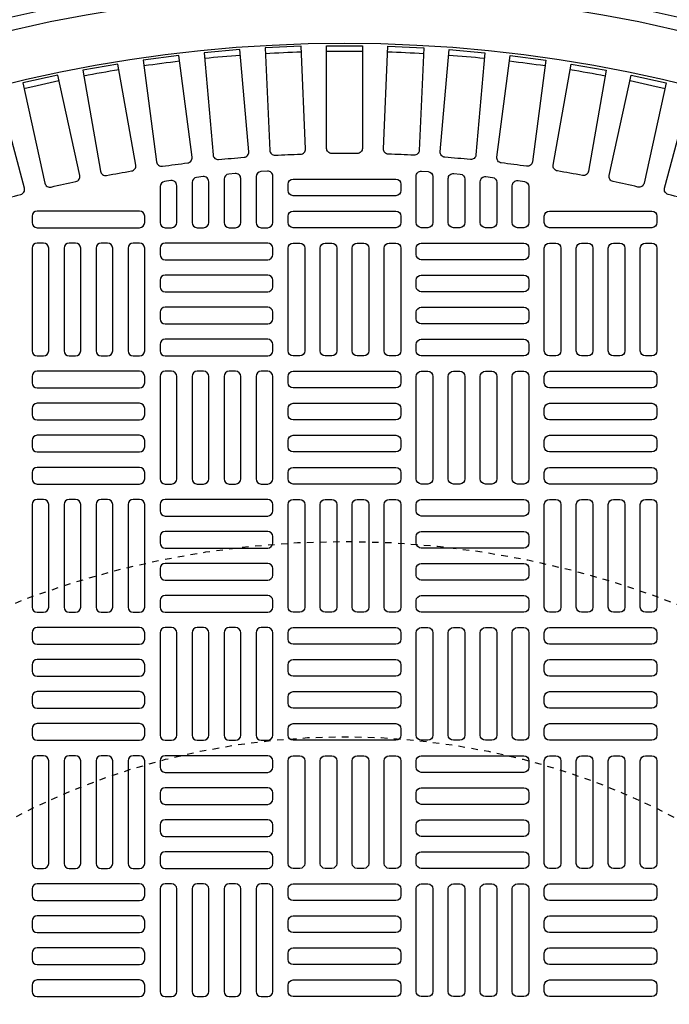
# Model space of a CAD drawing. Extents: x -169 to 7270, y -140 to 2984.
# Tile 468 of 656: x 1516 to 1526, y 1324 to 1339. Entities that reach past the tile are written whole.
import ezdxf

# ---------------------------------------------------------------- set-up
doc = ezdxf.new("R2010")
doc.units = 0
doc.header["$MEASUREMENT"] = 0
doc.linetypes.add('HIDDEN2', pattern=[0.28125, 0.1875, -0.09375])
doc.layers.get('DEFPOINTS').update_dxf_attribs({"linetype": 'CONTINUOUS'})
for name, color, linetype in [('TANK-MANHOLE-COVER-40', 2, 'CONTINUOUS'), ('TANK-MANHOLE-COVER-HATCH-40', 252, 'CONTINUOUS'), ('TANK-SLOPE', 3, 'CONTINUOUS')]:
    doc.layers.add(name, color=color, linetype=linetype)

msp = doc.modelspace()

# ---------------------------------------------------------------- linework, layer by layer
at = {"layer": 'DEFPOINTS', "color": 8, "linetype": 'HIDDEN2', "ltscale": 0.125}
msp.add_circle((1521.25679, 1317.00983), 14, dxfattribs=at)
msp.add_circle((1521.25679, 1317.00983), 14, dxfattribs=at)
at = {"layer": 'DEFPOINTS', "color": 8, "linetype": 'HIDDEN2', "ltscale": 0.5}
msp.add_circle((1521.25679, 1317.00983), 11, dxfattribs=at)
msp.add_circle((1521.25679, 1317.00983), 11, dxfattribs=at)
at = {"layer": 'TANK-MANHOLE-COVER-40', "color": 4, "linetype": 'Continuous'}
msp.add_circle((1521.25755, 1317.00983), 22.63902, dxfattribs=at)
at = {"layer": 'TANK-MANHOLE-COVER-40', "color": 1, "linetype": 'Continuous'}
msp.add_circle((1521.25755, 1317.00983), 22.44094, dxfattribs=at)
at = {"layer": 'TANK-MANHOLE-COVER-40', "color": 2, "linetype": 'Continuous'}
msp.add_circle((1521.25755, 1317.00983), 21.65354, dxfattribs=at)
at = {"layer": 'TANK-MANHOLE-COVER-HATCH-40', "linetype": 'Continuous'}
for points in [[(1519.32262, 1336.87645, -0.00491171), (1519.71329, 1336.91063, 0.41709369), (1519.78563, 1336.996), (1519.6483, 1338.56577), (1519.09921, 1338.51773), (1519.23655, 1336.94796, 0.41709369), (1519.32262, 1336.87645)], [(1520.19104, 1336.94195, -0.00491171), (1520.58282, 1336.95905, 0.41709369), (1520.65882, 1337.04118), (1520.59009, 1338.61545), (1520.03943, 1338.59141), (1520.10816, 1337.01714, 0.41709369), (1520.19104, 1336.94195)], [(1521.45363, 1336.9695, 0.00491171), (1521.06148, 1336.9695, -0.41709369), (1520.98196, 1337.04823), (1520.98196, 1338.624), (1521.53315, 1338.624), (1521.53315, 1337.04823, -0.41709369), (1521.45363, 1336.9695)], [(1522.32407, 1336.94195, 0.00491171), (1521.93229, 1336.95905, -0.41709369), (1521.85629, 1337.04118), (1521.92502, 1338.61545), (1522.47568, 1338.59141), (1522.40695, 1337.01714, -0.41709369), (1522.32407, 1336.94195)], [(1523.19248, 1336.87645, 0.00491171), (1522.80182, 1336.91063, -0.41709369), (1522.72947, 1336.996), (1522.86681, 1338.56577), (1523.4159, 1338.51773), (1523.27856, 1336.94796, -0.41709369), (1523.19248, 1336.87645)], [(1518.4579, 1336.77314, -0.00491171), (1518.84669, 1336.82433, 0.41709369), (1518.91525, 1336.91277), (1518.70957, 1338.47506), (1518.16311, 1338.40312), (1518.36879, 1336.84083, 0.41709369), (1518.4579, 1336.77314)], [(1524.05721, 1336.77314, 0.00491171), (1523.66841, 1336.82433, -0.41709369), (1523.59986, 1336.91277), (1523.80554, 1338.47506), (1524.352, 1338.40312), (1524.14632, 1336.84083, -0.41709369), (1524.05721, 1336.77314)], [(1517.5985, 1336.63221, -0.00491171), (1517.98469, 1336.70031, 0.41709369), (1518.04933, 1336.79166), (1517.7757, 1338.34349), (1517.23289, 1338.24778), (1517.50652, 1336.69595, 0.41709369), (1517.5985, 1336.63221)], [(1524.91661, 1336.63221, 0.00491171), (1524.53042, 1336.70031, -0.41709369), (1524.46578, 1336.79166), (1524.73941, 1338.34349), (1525.28222, 1338.24778), (1525.00859, 1336.69595, -0.41709369), (1524.91661, 1336.63221)], [(1516.74606, 1336.45393, -0.00491171), (1517.12892, 1336.53881, 0.41709369), (1517.18951, 1336.63289), (1516.84845, 1338.17131), (1516.31033, 1338.05201), (1516.65139, 1336.51359, 0.41709369), (1516.74606, 1336.45393)], [(1525.76905, 1336.45393, 0.00491171), (1525.38619, 1336.53881, -0.41709369), (1525.3256, 1336.63289), (1525.66666, 1338.17131), (1526.20478, 1338.05201), (1525.86372, 1336.51359, -0.41709369), (1525.76905, 1336.45393)], [(1515.90222, 1336.23864, -0.00491171), (1516.28101, 1336.34013, 0.41709369), (1516.33743, 1336.43677), (1515.92959, 1337.95884), (1515.39719, 1337.81619), (1515.80503, 1336.29411, 0.41709369), (1515.90222, 1336.23864)], [(1526.61289, 1336.23864, 0.00491171), (1526.2341, 1336.34013, -0.41709369), (1526.17767, 1336.43677), (1526.58551, 1337.95884), (1527.11791, 1337.81619), (1526.71007, 1336.29411, -0.41709369), (1526.61289, 1336.23864)]]:
    msp.add_lwpolyline(points, format="xyb", dxfattribs=at)
for points in [[(1519.0922, 1335.82873, 0.41421356), (1519.17094, 1335.90747), (1519.17094, 1336.53542, 0.44756586), (1519.08336, 1336.61366), (1518.98493, 1336.60254, 0.38162971), (1518.91503, 1336.5243), (1518.91503, 1335.90747), (1518.91503, 1335.90747, 0.41421356), (1518.99378, 1335.82873), (1519.0922, 1335.82873)], [(1519.58433, 1335.82873, 0.41421356), (1519.66307, 1335.90747), (1519.66307, 1336.58374, 0.44006189), (1519.57745, 1336.66218), (1519.47902, 1336.65355, 0.3888292), (1519.40716, 1336.57511), (1519.40716, 1335.90747), (1519.40716, 1335.90747, 0.41421356), (1519.4859, 1335.82873), (1519.58433, 1335.82873)], [(1520.07645, 1335.82873, 0.41421356), (1520.15519, 1335.90747), (1520.15519, 1336.61959, 0.43261554), (1520.07154, 1336.69818), (1519.97312, 1336.69203, 0.39604796), (1519.89929, 1336.61344), (1519.89929, 1335.90747), (1519.89929, 1335.90747, 0.41421356), (1519.97803, 1335.82873), (1520.07645, 1335.82873)], [(1520.39141, 1336.49802, -0.41421356), (1520.47015, 1336.57676), (1522.04496, 1336.57676, -0.41421356), (1522.1237, 1336.49802), (1522.1237, 1336.39959, -0.41421356), (1522.04496, 1336.32085), (1520.47015, 1336.32085, -0.41421356), (1520.39141, 1336.39959)], [(1522.43866, 1335.82873, -0.41421356), (1522.35992, 1335.90747), (1522.35992, 1336.61959, -0.43261554), (1522.44357, 1336.69818), (1522.54199, 1336.69203, -0.39604796), (1522.61582, 1336.61344), (1522.61582, 1335.90747), (1522.61582, 1335.90747, -0.41421356), (1522.53708, 1335.82873), (1522.43866, 1335.82873)], [(1522.93078, 1335.82873, -0.41421356), (1522.85204, 1335.90747), (1522.85204, 1336.58374, -0.44006189), (1522.93766, 1336.66218), (1523.03608, 1336.65355, -0.3888292), (1523.10795, 1336.57511), (1523.10795, 1335.90747), (1523.10795, 1335.90747, -0.41421356), (1523.02921, 1335.82873), (1522.93078, 1335.82873)], [(1523.42291, 1335.82873, -0.41421356), (1523.34417, 1335.90747), (1523.34417, 1336.53542, -0.44756586), (1523.43175, 1336.61366), (1523.53017, 1336.60254, -0.38162971), (1523.60007, 1336.5243), (1523.60007, 1335.90747), (1523.60007, 1335.90747, -0.41421356), (1523.52133, 1335.82873), (1523.42291, 1335.82873)], [(1518.60007, 1335.82873, 0.41421356), (1518.67881, 1335.90747), (1518.67881, 1336.47454, 0.45513358), (1518.58927, 1336.55254), (1518.49084, 1336.5389, 0.37444426), (1518.42291, 1336.4609), (1518.42291, 1335.90747), (1518.42291, 1335.90747, 0.41421356), (1518.50165, 1335.82873), (1518.60007, 1335.82873)], [(1523.91503, 1335.82873, -0.41421356), (1523.83629, 1335.90747), (1523.83629, 1336.47454, -0.45513358), (1523.92584, 1336.55254), (1524.02427, 1336.5389, -0.37444426), (1524.0922, 1336.4609), (1524.0922, 1335.90747), (1524.0922, 1335.90747, -0.41421356), (1524.01346, 1335.82873), (1523.91503, 1335.82873)], [(1518.18669, 1336.00589, 0.41421356), (1518.10795, 1336.08463), (1516.53315, 1336.08463, 0.41421356), (1516.4544, 1336.00589), (1516.4544, 1335.90747, 0.41421356), (1516.53315, 1335.82873), (1518.10795, 1335.82873, 0.41421356), (1518.18669, 1335.90747)], [(1520.39141, 1336.00589, -0.41421356), (1520.47015, 1336.08463), (1522.04496, 1336.08463, -0.41421356), (1522.1237, 1336.00589), (1522.1237, 1335.90747, -0.41421356), (1522.04496, 1335.82873), (1520.47015, 1335.82873, -0.41421356), (1520.39141, 1335.90747)], [(1524.32842, 1336.00589, -0.41421356), (1524.40716, 1336.08463), (1525.98196, 1336.08463, -0.41421356), (1526.0607, 1336.00589), (1526.0607, 1335.90747, -0.41421356), (1525.98196, 1335.82873), (1524.40716, 1335.82873, -0.41421356), (1524.32842, 1335.90747)]]:
    msp.add_lwpolyline(points, format="xyb", close=True, dxfattribs=at)
at = {"layer": 'TANK-MANHOLE-COVER-HATCH-40', "linetype": 'Continuous', "flags": 128}
for points in [[(1516.63157, 1333.86022, 0.41421356), (1516.71031, 1333.93896), (1516.71031, 1335.51377, 0.41421356), (1516.63157, 1335.59251), (1516.53315, 1335.59251, 0.41421356), (1516.4544, 1335.51377), (1516.4544, 1333.93896, 0.41421356), (1516.53315, 1333.86022)], [(1517.1237, 1333.86022, 0.41421356), (1517.20244, 1333.93896), (1517.20244, 1335.51377, 0.41421356), (1517.1237, 1335.59251), (1517.02527, 1335.59251, 0.41421356), (1516.94653, 1335.51377), (1516.94653, 1333.93896, 0.41421356), (1517.02527, 1333.86022)], [(1517.61582, 1333.86022, 0.41421356), (1517.69456, 1333.93896), (1517.69456, 1335.51377, 0.41421356), (1517.61582, 1335.59251), (1517.5174, 1335.59251, 0.41421356), (1517.43866, 1335.51377), (1517.43866, 1333.93896, 0.41421356), (1517.5174, 1333.86022)], [(1518.10795, 1333.86022, 0.41421356), (1518.18669, 1333.93896), (1518.18669, 1335.51377, 0.41421356), (1518.10795, 1335.59251), (1518.00952, 1335.59251, 0.41421356), (1517.93078, 1335.51377), (1517.93078, 1333.93896, 0.41421356), (1518.00952, 1333.86022)], [(1518.42291, 1335.41534, 0.41421356), (1518.50165, 1335.3366), (1520.07645, 1335.3366, 0.41421356), (1520.15519, 1335.41534), (1520.15519, 1335.51377, 0.41421356), (1520.07645, 1335.59251), (1518.50165, 1335.59251, 0.41421356), (1518.42291, 1335.51377)], [(1520.47015, 1333.86022, -0.41421356), (1520.39141, 1333.93896), (1520.39141, 1335.51377, -0.41421356), (1520.47015, 1335.59251), (1520.56858, 1335.59251, -0.41421356), (1520.64732, 1335.51377), (1520.64732, 1333.93896, -0.41421356), (1520.56858, 1333.86022)], [(1520.96228, 1333.86022, -0.41421356), (1520.88354, 1333.93896), (1520.88354, 1335.51377, -0.41421356), (1520.96228, 1335.59251), (1521.0607, 1335.59251, -0.41421356), (1521.13944, 1335.51377), (1521.13944, 1333.93896, -0.41421356), (1521.0607, 1333.86022)], [(1521.4544, 1333.86022, -0.41421356), (1521.37566, 1333.93896), (1521.37566, 1335.51377, -0.41421356), (1521.4544, 1335.59251), (1521.55283, 1335.59251, -0.41421356), (1521.63157, 1335.51377), (1521.63157, 1333.93896, -0.41421356), (1521.55283, 1333.86022)], [(1521.94653, 1333.86022, -0.41421356), (1521.86779, 1333.93896), (1521.86779, 1335.51377, -0.41421356), (1521.94653, 1335.59251), (1522.04496, 1335.59251, -0.41421356), (1522.1237, 1335.51377), (1522.1237, 1333.93896, -0.41421356), (1522.04496, 1333.86022)], [(1524.0922, 1335.41534, -0.41421356), (1524.01346, 1335.3366), (1522.43866, 1335.3366, -0.41421356), (1522.35992, 1335.41534), (1522.35992, 1335.51377, -0.41421356), (1522.43866, 1335.59251), (1524.01346, 1335.59251, -0.41421356), (1524.0922, 1335.51377)], [(1524.40716, 1333.86022, -0.41421356), (1524.32842, 1333.93896), (1524.32842, 1335.51377, -0.41421356), (1524.40716, 1335.59251), (1524.50559, 1335.59251, -0.41421356), (1524.58433, 1335.51377), (1524.58433, 1333.93896, -0.41421356), (1524.50559, 1333.86022)], [(1524.89929, 1333.86022, -0.41421356), (1524.82055, 1333.93896), (1524.82055, 1335.51377, -0.41421356), (1524.89929, 1335.59251), (1524.99771, 1335.59251, -0.41421356), (1525.07645, 1335.51377), (1525.07645, 1333.93896, -0.41421356), (1524.99771, 1333.86022)], [(1525.39141, 1333.86022, -0.41421356), (1525.31267, 1333.93896), (1525.31267, 1335.51377, -0.41421356), (1525.39141, 1335.59251), (1525.48984, 1335.59251, -0.41421356), (1525.56858, 1335.51377), (1525.56858, 1333.93896, -0.41421356), (1525.48984, 1333.86022)], [(1525.88354, 1333.86022, -0.41421356), (1525.8048, 1333.93896), (1525.8048, 1335.51377, -0.41421356), (1525.88354, 1335.59251), (1525.98196, 1335.59251, -0.41421356), (1526.0607, 1335.51377), (1526.0607, 1333.93896, -0.41421356), (1525.98196, 1333.86022)], [(1518.42291, 1334.92321, 0.41421356), (1518.50165, 1334.84447), (1520.07645, 1334.84447, 0.41421356), (1520.15519, 1334.92321), (1520.15519, 1335.02164, 0.41421356), (1520.07645, 1335.10038), (1518.50165, 1335.10038, 0.41421356), (1518.42291, 1335.02164)], [(1524.0922, 1334.92321, -0.41421356), (1524.01346, 1334.84447), (1522.43866, 1334.84447, -0.41421356), (1522.35992, 1334.92321), (1522.35992, 1335.02164, -0.41421356), (1522.43866, 1335.10038), (1524.01346, 1335.10038, -0.41421356), (1524.0922, 1335.02164)], [(1518.42291, 1334.43109, 0.41421356), (1518.50165, 1334.35235), (1520.07645, 1334.35235, 0.41421356), (1520.15519, 1334.43109), (1520.15519, 1334.52951, 0.41421356), (1520.07645, 1334.60825), (1518.50165, 1334.60825, 0.41421356), (1518.42291, 1334.52951)], [(1524.0922, 1334.43109, -0.41421356), (1524.01346, 1334.35235), (1522.43866, 1334.35235, -0.41421356), (1522.35992, 1334.43109), (1522.35992, 1334.52951, -0.41421356), (1522.43866, 1334.60825), (1524.01346, 1334.60825, -0.41421356), (1524.0922, 1334.52951)], [(1518.42291, 1333.93896, 0.41421356), (1518.50165, 1333.86022), (1520.07645, 1333.86022, 0.41421356), (1520.15519, 1333.93896), (1520.15519, 1334.03739, 0.41421356), (1520.07645, 1334.11613), (1518.50165, 1334.11613, 0.41421356), (1518.42291, 1334.03739)], [(1524.0922, 1333.93896, -0.41421356), (1524.01346, 1333.86022), (1522.43866, 1333.86022, -0.41421356), (1522.35992, 1333.93896), (1522.35992, 1334.03739, -0.41421356), (1522.43866, 1334.11613), (1524.01346, 1334.11613, -0.41421356), (1524.0922, 1334.03739)], [(1518.18669, 1333.54526, 0.41421356), (1518.10795, 1333.624), (1516.53315, 1333.624, 0.41421356), (1516.4544, 1333.54526), (1516.4544, 1333.44684, 0.41421356), (1516.53315, 1333.3681), (1518.10795, 1333.3681, 0.41421356), (1518.18669, 1333.44684)], [(1518.60007, 1331.89172, 0.41421356), (1518.67881, 1331.97046), (1518.67881, 1333.54526, 0.41421356), (1518.60007, 1333.624), (1518.50165, 1333.624, 0.41421356), (1518.42291, 1333.54526), (1518.42291, 1331.97046, 0.41421356), (1518.50165, 1331.89172)], [(1519.0922, 1331.89172, 0.41421356), (1519.17094, 1331.97046), (1519.17094, 1333.54526, 0.41421356), (1519.0922, 1333.624), (1518.99378, 1333.624, 0.41421356), (1518.91503, 1333.54526), (1518.91503, 1331.97046, 0.41421356), (1518.99378, 1331.89172)], [(1519.58433, 1331.89172, 0.41421356), (1519.66307, 1331.97046), (1519.66307, 1333.54526, 0.41421356), (1519.58433, 1333.624), (1519.4859, 1333.624, 0.41421356), (1519.40716, 1333.54526), (1519.40716, 1331.97046, 0.41421356), (1519.4859, 1331.89172)], [(1520.07645, 1331.89172, 0.41421356), (1520.15519, 1331.97046), (1520.15519, 1333.54526, 0.41421356), (1520.07645, 1333.624), (1519.97803, 1333.624, 0.41421356), (1519.89929, 1333.54526), (1519.89929, 1331.97046, 0.41421356), (1519.97803, 1331.89172)], [(1520.39141, 1333.54526, -0.41421356), (1520.47015, 1333.624), (1522.04496, 1333.624, -0.41421356), (1522.1237, 1333.54526), (1522.1237, 1333.44684, -0.41421356), (1522.04496, 1333.3681), (1520.47015, 1333.3681, -0.41421356), (1520.39141, 1333.44684)], [(1522.43866, 1331.89172, -0.41421356), (1522.35992, 1331.97046), (1522.35992, 1333.54526, -0.41421356), (1522.43866, 1333.624), (1522.53708, 1333.624, -0.41421356), (1522.61582, 1333.54526), (1522.61582, 1331.97046, -0.41421356), (1522.53708, 1331.89172)], [(1522.93078, 1331.89172, -0.41421356), (1522.85204, 1331.97046), (1522.85204, 1333.54526, -0.41421356), (1522.93078, 1333.624), (1523.02921, 1333.624, -0.41421356), (1523.10795, 1333.54526), (1523.10795, 1331.97046, -0.41421356), (1523.02921, 1331.89172)], [(1523.42291, 1331.89172, -0.41421356), (1523.34417, 1331.97046), (1523.34417, 1333.54526, -0.41421356), (1523.42291, 1333.624), (1523.52133, 1333.624, -0.41421356), (1523.60007, 1333.54526), (1523.60007, 1331.97046, -0.41421356), (1523.52133, 1331.89172)], [(1523.91503, 1331.89172, -0.41421356), (1523.83629, 1331.97046), (1523.83629, 1333.54526, -0.41421356), (1523.91503, 1333.624), (1524.01346, 1333.624, -0.41421356), (1524.0922, 1333.54526), (1524.0922, 1331.97046, -0.41421356), (1524.01346, 1331.89172)], [(1524.32842, 1333.54526, -0.41421356), (1524.40716, 1333.624), (1525.98196, 1333.624, -0.41421356), (1526.0607, 1333.54526), (1526.0607, 1333.44684, -0.41421356), (1525.98196, 1333.3681), (1524.40716, 1333.3681, -0.41421356), (1524.32842, 1333.44684)], [(1518.18669, 1333.05314, 0.41421356), (1518.10795, 1333.13188), (1516.53315, 1333.13188, 0.41421356), (1516.4544, 1333.05314), (1516.4544, 1332.95471, 0.41421356), (1516.53315, 1332.87597), (1518.10795, 1332.87597, 0.41421356), (1518.18669, 1332.95471)], [(1520.39141, 1333.05314, -0.41421356), (1520.47015, 1333.13188), (1522.04496, 1333.13188, -0.41421356), (1522.1237, 1333.05314), (1522.1237, 1332.95471, -0.41421356), (1522.04496, 1332.87597), (1520.47015, 1332.87597, -0.41421356), (1520.39141, 1332.95471)], [(1524.32842, 1333.05314, -0.41421356), (1524.40716, 1333.13188), (1525.98196, 1333.13188, -0.41421356), (1526.0607, 1333.05314), (1526.0607, 1332.95471, -0.41421356), (1525.98196, 1332.87597), (1524.40716, 1332.87597, -0.41421356), (1524.32842, 1332.95471)], [(1518.18669, 1332.56101, 0.41421356), (1518.10795, 1332.63975), (1516.53315, 1332.63975, 0.41421356), (1516.4544, 1332.56101), (1516.4544, 1332.46258, 0.41421356), (1516.53315, 1332.38384), (1518.10795, 1332.38384, 0.41421356), (1518.18669, 1332.46258)], [(1520.39141, 1332.56101, -0.41421356), (1520.47015, 1332.63975), (1522.04496, 1332.63975, -0.41421356), (1522.1237, 1332.56101), (1522.1237, 1332.46258, -0.41421356), (1522.04496, 1332.38384), (1520.47015, 1332.38384, -0.41421356), (1520.39141, 1332.46258)], [(1524.32842, 1332.56101, -0.41421356), (1524.40716, 1332.63975), (1525.98196, 1332.63975, -0.41421356), (1526.0607, 1332.56101), (1526.0607, 1332.46258, -0.41421356), (1525.98196, 1332.38384), (1524.40716, 1332.38384, -0.41421356), (1524.32842, 1332.46258)], [(1518.18669, 1332.06888, 0.41421356), (1518.10795, 1332.14762), (1516.53315, 1332.14762, 0.41421356), (1516.4544, 1332.06888), (1516.4544, 1331.97046, 0.41421356), (1516.53315, 1331.89172), (1518.10795, 1331.89172, 0.41421356), (1518.18669, 1331.97046)], [(1520.39141, 1332.06888, -0.41421356), (1520.47015, 1332.14762), (1522.04496, 1332.14762, -0.41421356), (1522.1237, 1332.06888), (1522.1237, 1331.97046, -0.41421356), (1522.04496, 1331.89172), (1520.47015, 1331.89172, -0.41421356), (1520.39141, 1331.97046)], [(1524.32842, 1332.06888, -0.41421356), (1524.40716, 1332.14762), (1525.98196, 1332.14762, -0.41421356), (1526.0607, 1332.06888), (1526.0607, 1331.97046, -0.41421356), (1525.98196, 1331.89172), (1524.40716, 1331.89172, -0.41421356), (1524.32842, 1331.97046)], [(1516.63157, 1329.92321, 0.41421356), (1516.71031, 1330.00195), (1516.71031, 1331.57676, 0.41421356), (1516.63157, 1331.6555), (1516.53315, 1331.6555, 0.41421356), (1516.4544, 1331.57676), (1516.4544, 1330.00195, 0.41421356), (1516.53315, 1329.92321)], [(1517.1237, 1329.92321, 0.41421356), (1517.20244, 1330.00195), (1517.20244, 1331.57676, 0.41421356), (1517.1237, 1331.6555), (1517.02527, 1331.6555, 0.41421356), (1516.94653, 1331.57676), (1516.94653, 1330.00195, 0.41421356), (1517.02527, 1329.92321)], [(1517.61582, 1329.92321, 0.41421356), (1517.69456, 1330.00195), (1517.69456, 1331.57676, 0.41421356), (1517.61582, 1331.6555), (1517.5174, 1331.6555, 0.41421356), (1517.43866, 1331.57676), (1517.43866, 1330.00195, 0.41421356), (1517.5174, 1329.92321)], [(1518.10795, 1329.92321, 0.41421356), (1518.18669, 1330.00195), (1518.18669, 1331.57676, 0.41421356), (1518.10795, 1331.6555), (1518.00952, 1331.6555, 0.41421356), (1517.93078, 1331.57676), (1517.93078, 1330.00195, 0.41421356), (1518.00952, 1329.92321)], [(1518.42291, 1331.47833, 0.41421356), (1518.50165, 1331.39959), (1520.07645, 1331.39959, 0.41421356), (1520.15519, 1331.47833), (1520.15519, 1331.57676, 0.41421356), (1520.07645, 1331.6555), (1518.50165, 1331.6555, 0.41421356), (1518.42291, 1331.57676)], [(1520.47015, 1329.92321, -0.41421356), (1520.39141, 1330.00195), (1520.39141, 1331.57676, -0.41421356), (1520.47015, 1331.6555), (1520.56858, 1331.6555, -0.41421356), (1520.64732, 1331.57676), (1520.64732, 1330.00195, -0.41421356), (1520.56858, 1329.92321)], [(1520.96228, 1329.92321, -0.41421356), (1520.88354, 1330.00195), (1520.88354, 1331.57676, -0.41421356), (1520.96228, 1331.6555), (1521.0607, 1331.6555, -0.41421356), (1521.13944, 1331.57676), (1521.13944, 1330.00195, -0.41421356), (1521.0607, 1329.92321)], [(1521.4544, 1329.92321, -0.41421356), (1521.37566, 1330.00195), (1521.37566, 1331.57676, -0.41421356), (1521.4544, 1331.6555), (1521.55283, 1331.6555, -0.41421356), (1521.63157, 1331.57676), (1521.63157, 1330.00195, -0.41421356), (1521.55283, 1329.92321)], [(1521.94653, 1329.92321, -0.41421356), (1521.86779, 1330.00195), (1521.86779, 1331.57676, -0.41421356), (1521.94653, 1331.6555), (1522.04496, 1331.6555, -0.41421356), (1522.1237, 1331.57676), (1522.1237, 1330.00195, -0.41421356), (1522.04496, 1329.92321)], [(1524.0922, 1331.47833, -0.41421356), (1524.01346, 1331.39959), (1522.43866, 1331.39959, -0.41421356), (1522.35992, 1331.47833), (1522.35992, 1331.57676, -0.41421356), (1522.43866, 1331.6555), (1524.01346, 1331.6555, -0.41421356), (1524.0922, 1331.57676)], [(1524.40716, 1329.92321, -0.41421356), (1524.32842, 1330.00195), (1524.32842, 1331.57676, -0.41421356), (1524.40716, 1331.6555), (1524.50559, 1331.6555, -0.41421356), (1524.58433, 1331.57676), (1524.58433, 1330.00195, -0.41421356), (1524.50559, 1329.92321)], [(1524.89929, 1329.92321, -0.41421356), (1524.82055, 1330.00195), (1524.82055, 1331.57676, -0.41421356), (1524.89929, 1331.6555), (1524.99771, 1331.6555, -0.41421356), (1525.07645, 1331.57676), (1525.07645, 1330.00195, -0.41421356), (1524.99771, 1329.92321)], [(1525.39141, 1329.92321, -0.41421356), (1525.31267, 1330.00195), (1525.31267, 1331.57676, -0.41421356), (1525.39141, 1331.6555), (1525.48984, 1331.6555, -0.41421356), (1525.56858, 1331.57676), (1525.56858, 1330.00195, -0.41421356), (1525.48984, 1329.92321)], [(1525.88354, 1329.92321, -0.41421356), (1525.8048, 1330.00195), (1525.8048, 1331.57676, -0.41421356), (1525.88354, 1331.6555), (1525.98196, 1331.6555, -0.41421356), (1526.0607, 1331.57676), (1526.0607, 1330.00195, -0.41421356), (1525.98196, 1329.92321)], [(1518.42291, 1330.98621, 0.41421356), (1518.50165, 1330.90747), (1520.07645, 1330.90747, 0.41421356), (1520.15519, 1330.98621), (1520.15519, 1331.08463, 0.41421356), (1520.07645, 1331.16337), (1518.50165, 1331.16337, 0.41421356), (1518.42291, 1331.08463)], [(1524.0922, 1330.98621, -0.41421356), (1524.01346, 1330.90747), (1522.43866, 1330.90747, -0.41421356), (1522.35992, 1330.98621), (1522.35992, 1331.08463, -0.41421356), (1522.43866, 1331.16337), (1524.01346, 1331.16337, -0.41421356), (1524.0922, 1331.08463)], [(1518.42291, 1330.49408, 0.41421356), (1518.50165, 1330.41534), (1520.07645, 1330.41534, 0.41421356), (1520.15519, 1330.49408), (1520.15519, 1330.59251, 0.41421356), (1520.07645, 1330.67125), (1518.50165, 1330.67125, 0.41421356), (1518.42291, 1330.59251)], [(1524.0922, 1330.49408, -0.41421356), (1524.01346, 1330.41534), (1522.43866, 1330.41534, -0.41421356), (1522.35992, 1330.49408), (1522.35992, 1330.59251, -0.41421356), (1522.43866, 1330.67125), (1524.01346, 1330.67125, -0.41421356), (1524.0922, 1330.59251)], [(1518.42291, 1330.00195, 0.41421356), (1518.50165, 1329.92321), (1520.07645, 1329.92321, 0.41421356), (1520.15519, 1330.00195), (1520.15519, 1330.10038, 0.41421356), (1520.07645, 1330.17912), (1518.50165, 1330.17912, 0.41421356), (1518.42291, 1330.10038)], [(1524.0922, 1330.00195, -0.41421356), (1524.01346, 1329.92321), (1522.43866, 1329.92321, -0.41421356), (1522.35992, 1330.00195), (1522.35992, 1330.10038, -0.41421356), (1522.43866, 1330.17912), (1524.01346, 1330.17912, -0.41421356), (1524.0922, 1330.10038)], [(1518.18669, 1329.60825, 0.41421356), (1518.10795, 1329.68699), (1516.53315, 1329.68699, 0.41421356), (1516.4544, 1329.60825), (1516.4544, 1329.50983, 0.41421356), (1516.53315, 1329.43109), (1518.10795, 1329.43109, 0.41421356), (1518.18669, 1329.50983)], [(1518.60007, 1327.95471, 0.41421356), (1518.67881, 1328.03345), (1518.67881, 1329.60825, 0.41421356), (1518.60007, 1329.68699), (1518.50165, 1329.68699, 0.41421356), (1518.42291, 1329.60825), (1518.42291, 1328.03345, 0.41421356), (1518.50165, 1327.95471)], [(1519.0922, 1327.95471, 0.41421356), (1519.17094, 1328.03345), (1519.17094, 1329.60825, 0.41421356), (1519.0922, 1329.68699), (1518.99378, 1329.68699, 0.41421356), (1518.91503, 1329.60825), (1518.91503, 1328.03345, 0.41421356), (1518.99378, 1327.95471)], [(1519.58433, 1327.95471, 0.41421356), (1519.66307, 1328.03345), (1519.66307, 1329.60825, 0.41421356), (1519.58433, 1329.68699), (1519.4859, 1329.68699, 0.41421356), (1519.40716, 1329.60825), (1519.40716, 1328.03345, 0.41421356), (1519.4859, 1327.95471)], [(1520.07645, 1327.95471, 0.41421356), (1520.15519, 1328.03345), (1520.15519, 1329.60825, 0.41421356), (1520.07645, 1329.68699), (1519.97803, 1329.68699, 0.41421356), (1519.89929, 1329.60825), (1519.89929, 1328.03345, 0.41421356), (1519.97803, 1327.95471)], [(1520.39141, 1329.60825, -0.41421356), (1520.47015, 1329.68699), (1522.04496, 1329.68699, -0.41421356), (1522.1237, 1329.60825), (1522.1237, 1329.50983, -0.41421356), (1522.04496, 1329.43109), (1520.47015, 1329.43109, -0.41421356), (1520.39141, 1329.50983)], [(1522.43866, 1327.95471, -0.41421356), (1522.35992, 1328.03345), (1522.35992, 1329.60825, -0.41421356), (1522.43866, 1329.68699), (1522.53708, 1329.68699, -0.41421356), (1522.61582, 1329.60825), (1522.61582, 1328.03345, -0.41421356), (1522.53708, 1327.95471)], [(1522.93078, 1327.95471, -0.41421356), (1522.85204, 1328.03345), (1522.85204, 1329.60825, -0.41421356), (1522.93078, 1329.68699), (1523.02921, 1329.68699, -0.41421356), (1523.10795, 1329.60825), (1523.10795, 1328.03345, -0.41421356), (1523.02921, 1327.95471)], [(1523.42291, 1327.95471, -0.41421356), (1523.34417, 1328.03345), (1523.34417, 1329.60825, -0.41421356), (1523.42291, 1329.68699), (1523.52133, 1329.68699, -0.41421356), (1523.60007, 1329.60825), (1523.60007, 1328.03345, -0.41421356), (1523.52133, 1327.95471)], [(1523.91503, 1327.95471, -0.41421356), (1523.83629, 1328.03345), (1523.83629, 1329.60825, -0.41421356), (1523.91503, 1329.68699), (1524.01346, 1329.68699, -0.41421356), (1524.0922, 1329.60825), (1524.0922, 1328.03345, -0.41421356), (1524.01346, 1327.95471)], [(1524.32842, 1329.60825, -0.41421356), (1524.40716, 1329.68699), (1525.98196, 1329.68699, -0.41421356), (1526.0607, 1329.60825), (1526.0607, 1329.50983, -0.41421356), (1525.98196, 1329.43109), (1524.40716, 1329.43109, -0.41421356), (1524.32842, 1329.50983)], [(1518.18669, 1329.11613, 0.41421356), (1518.10795, 1329.19487), (1516.53315, 1329.19487, 0.41421356), (1516.4544, 1329.11613), (1516.4544, 1329.0177, 0.41421356), (1516.53315, 1328.93896), (1518.10795, 1328.93896, 0.41421356), (1518.18669, 1329.0177)], [(1520.39141, 1329.11613, -0.41421356), (1520.47015, 1329.19487), (1522.04496, 1329.19487, -0.41421356), (1522.1237, 1329.11613), (1522.1237, 1329.0177, -0.41421356), (1522.04496, 1328.93896), (1520.47015, 1328.93896, -0.41421356), (1520.39141, 1329.0177)], [(1524.32842, 1329.11613, -0.41421356), (1524.40716, 1329.19487), (1525.98196, 1329.19487, -0.41421356), (1526.0607, 1329.11613), (1526.0607, 1329.0177, -0.41421356), (1525.98196, 1328.93896), (1524.40716, 1328.93896, -0.41421356), (1524.32842, 1329.0177)], [(1518.18669, 1328.624, 0.41421356), (1518.10795, 1328.70274), (1516.53315, 1328.70274, 0.41421356), (1516.4544, 1328.624), (1516.4544, 1328.52558, 0.41421356), (1516.53315, 1328.44684), (1518.10795, 1328.44684, 0.41421356), (1518.18669, 1328.52558)], [(1520.39141, 1328.624, -0.41421356), (1520.47015, 1328.70274), (1522.04496, 1328.70274, -0.41421356), (1522.1237, 1328.624), (1522.1237, 1328.52558, -0.41421356), (1522.04496, 1328.44684), (1520.47015, 1328.44684, -0.41421356), (1520.39141, 1328.52558)], [(1524.32842, 1328.624, -0.41421356), (1524.40716, 1328.70274), (1525.98196, 1328.70274, -0.41421356), (1526.0607, 1328.624), (1526.0607, 1328.52558, -0.41421356), (1525.98196, 1328.44684), (1524.40716, 1328.44684, -0.41421356), (1524.32842, 1328.52558)], [(1518.18669, 1328.13188, 0.41421356), (1518.10795, 1328.21062), (1516.53315, 1328.21062, 0.41421356), (1516.4544, 1328.13188), (1516.4544, 1328.03345, 0.41421356), (1516.53315, 1327.95471), (1518.10795, 1327.95471, 0.41421356), (1518.18669, 1328.03345)], [(1520.39141, 1328.13188, -0.41421356), (1520.47015, 1328.21062), (1522.04496, 1328.21062, -0.41421356), (1522.1237, 1328.13188), (1522.1237, 1328.03345, -0.41421356), (1522.04496, 1327.95471), (1520.47015, 1327.95471, -0.41421356), (1520.39141, 1328.03345)], [(1524.32842, 1328.13188, -0.41421356), (1524.40716, 1328.21062), (1525.98196, 1328.21062, -0.41421356), (1526.0607, 1328.13188), (1526.0607, 1328.03345, -0.41421356), (1525.98196, 1327.95471), (1524.40716, 1327.95471, -0.41421356), (1524.32842, 1328.03345)], [(1516.63157, 1325.98621, 0.41421356), (1516.71031, 1326.06495), (1516.71031, 1327.63975, 0.41421356), (1516.63157, 1327.71849), (1516.53315, 1327.71849, 0.41421356), (1516.4544, 1327.63975), (1516.4544, 1326.06495, 0.41421356), (1516.53315, 1325.98621)], [(1517.1237, 1325.98621, 0.41421356), (1517.20244, 1326.06495), (1517.20244, 1327.63975, 0.41421356), (1517.1237, 1327.71849), (1517.02527, 1327.71849, 0.41421356), (1516.94653, 1327.63975), (1516.94653, 1326.06495, 0.41421356), (1517.02527, 1325.98621)], [(1517.61582, 1325.98621, 0.41421356), (1517.69456, 1326.06495), (1517.69456, 1327.63975, 0.41421356), (1517.61582, 1327.71849), (1517.5174, 1327.71849, 0.41421356), (1517.43866, 1327.63975), (1517.43866, 1326.06495, 0.41421356), (1517.5174, 1325.98621)], [(1518.10795, 1325.98621, 0.41421356), (1518.18669, 1326.06495), (1518.18669, 1327.63975, 0.41421356), (1518.10795, 1327.71849), (1518.00952, 1327.71849, 0.41421356), (1517.93078, 1327.63975), (1517.93078, 1326.06495, 0.41421356), (1518.00952, 1325.98621)], [(1518.42291, 1327.54132, 0.41421356), (1518.50165, 1327.46258), (1520.07645, 1327.46258, 0.41421356), (1520.15519, 1327.54132), (1520.15519, 1327.63975, 0.41421356), (1520.07645, 1327.71849), (1518.50165, 1327.71849, 0.41421356), (1518.42291, 1327.63975)], [(1520.47015, 1325.98621, -0.41421356), (1520.39141, 1326.06495), (1520.39141, 1327.63975, -0.41421356), (1520.47015, 1327.71849), (1520.56858, 1327.71849, -0.41421356), (1520.64732, 1327.63975), (1520.64732, 1326.06495, -0.41421356), (1520.56858, 1325.98621)], [(1520.96228, 1325.98621, -0.41421356), (1520.88354, 1326.06495), (1520.88354, 1327.63975, -0.41421356), (1520.96228, 1327.71849), (1521.0607, 1327.71849, -0.41421356), (1521.13944, 1327.63975), (1521.13944, 1326.06495, -0.41421356), (1521.0607, 1325.98621)], [(1521.4544, 1325.98621, -0.41421356), (1521.37566, 1326.06495), (1521.37566, 1327.63975, -0.41421356), (1521.4544, 1327.71849), (1521.55283, 1327.71849, -0.41421356), (1521.63157, 1327.63975), (1521.63157, 1326.06495, -0.41421356), (1521.55283, 1325.98621)], [(1521.94653, 1325.98621, -0.41421356), (1521.86779, 1326.06495), (1521.86779, 1327.63975, -0.41421356), (1521.94653, 1327.71849), (1522.04496, 1327.71849, -0.41421356), (1522.1237, 1327.63975), (1522.1237, 1326.06495, -0.41421356), (1522.04496, 1325.98621)], [(1524.0922, 1327.54132, -0.41421356), (1524.01346, 1327.46258), (1522.43866, 1327.46258, -0.41421356), (1522.35992, 1327.54132), (1522.35992, 1327.63975, -0.41421356), (1522.43866, 1327.71849), (1524.01346, 1327.71849, -0.41421356), (1524.0922, 1327.63975)], [(1524.40716, 1325.98621, -0.41421356), (1524.32842, 1326.06495), (1524.32842, 1327.63975, -0.41421356), (1524.40716, 1327.71849), (1524.50559, 1327.71849, -0.41421356), (1524.58433, 1327.63975), (1524.58433, 1326.06495, -0.41421356), (1524.50559, 1325.98621)], [(1524.89929, 1325.98621, -0.41421356), (1524.82055, 1326.06495), (1524.82055, 1327.63975, -0.41421356), (1524.89929, 1327.71849), (1524.99771, 1327.71849, -0.41421356), (1525.07645, 1327.63975), (1525.07645, 1326.06495, -0.41421356), (1524.99771, 1325.98621)], [(1525.39141, 1325.98621, -0.41421356), (1525.31267, 1326.06495), (1525.31267, 1327.63975, -0.41421356), (1525.39141, 1327.71849), (1525.48984, 1327.71849, -0.41421356), (1525.56858, 1327.63975), (1525.56858, 1326.06495, -0.41421356), (1525.48984, 1325.98621)], [(1525.88354, 1325.98621, -0.41421356), (1525.8048, 1326.06495), (1525.8048, 1327.63975, -0.41421356), (1525.88354, 1327.71849), (1525.98196, 1327.71849, -0.41421356), (1526.0607, 1327.63975), (1526.0607, 1326.06495, -0.41421356), (1525.98196, 1325.98621)], [(1518.42291, 1327.0492, 0.41421356), (1518.50165, 1326.97046), (1520.07645, 1326.97046, 0.41421356), (1520.15519, 1327.0492), (1520.15519, 1327.14762, 0.41421356), (1520.07645, 1327.22636), (1518.50165, 1327.22636, 0.41421356), (1518.42291, 1327.14762)], [(1524.0922, 1327.0492, -0.41421356), (1524.01346, 1326.97046), (1522.43866, 1326.97046, -0.41421356), (1522.35992, 1327.0492), (1522.35992, 1327.14762, -0.41421356), (1522.43866, 1327.22636), (1524.01346, 1327.22636, -0.41421356), (1524.0922, 1327.14762)], [(1518.42291, 1326.55707, 0.41421356), (1518.50165, 1326.47833), (1520.07645, 1326.47833, 0.41421356), (1520.15519, 1326.55707), (1520.15519, 1326.6555, 0.41421356), (1520.07645, 1326.73424), (1518.50165, 1326.73424, 0.41421356), (1518.42291, 1326.6555)], [(1524.0922, 1326.55707, -0.41421356), (1524.01346, 1326.47833), (1522.43866, 1326.47833, -0.41421356), (1522.35992, 1326.55707), (1522.35992, 1326.6555, -0.41421356), (1522.43866, 1326.73424), (1524.01346, 1326.73424, -0.41421356), (1524.0922, 1326.6555)], [(1518.42291, 1326.06495, 0.41421356), (1518.50165, 1325.98621), (1520.07645, 1325.98621, 0.41421356), (1520.15519, 1326.06495), (1520.15519, 1326.16337, 0.41421356), (1520.07645, 1326.24211), (1518.50165, 1326.24211, 0.41421356), (1518.42291, 1326.16337)], [(1524.0922, 1326.06495, -0.41421356), (1524.01346, 1325.98621), (1522.43866, 1325.98621, -0.41421356), (1522.35992, 1326.06495), (1522.35992, 1326.16337, -0.41421356), (1522.43866, 1326.24211), (1524.01346, 1326.24211, -0.41421356), (1524.0922, 1326.16337)], [(1518.18669, 1325.67125, 0.41421356), (1518.10795, 1325.74999), (1516.53315, 1325.74999, 0.41421356), (1516.4544, 1325.67125), (1516.4544, 1325.57282, 0.41421356), (1516.53315, 1325.49408), (1518.10795, 1325.49408, 0.41421356), (1518.18669, 1325.57282)], [(1518.60007, 1324.0177, 0.41421356), (1518.67881, 1324.09644), (1518.67881, 1325.67125, 0.41421356), (1518.60007, 1325.74999), (1518.50165, 1325.74999, 0.41421356), (1518.42291, 1325.67125), (1518.42291, 1324.09644, 0.41421356), (1518.50165, 1324.0177)], [(1519.0922, 1324.0177, 0.41421356), (1519.17094, 1324.09644), (1519.17094, 1325.67125, 0.41421356), (1519.0922, 1325.74999), (1518.99378, 1325.74999, 0.41421356), (1518.91503, 1325.67125), (1518.91503, 1324.09644, 0.41421356), (1518.99378, 1324.0177)], [(1519.58433, 1324.0177, 0.41421356), (1519.66307, 1324.09644), (1519.66307, 1325.67125, 0.41421356), (1519.58433, 1325.74999), (1519.4859, 1325.74999, 0.41421356), (1519.40716, 1325.67125), (1519.40716, 1324.09644, 0.41421356), (1519.4859, 1324.0177)], [(1520.07645, 1324.0177, 0.41421356), (1520.15519, 1324.09644), (1520.15519, 1325.67125, 0.41421356), (1520.07645, 1325.74999), (1519.97803, 1325.74999, 0.41421356), (1519.89929, 1325.67125), (1519.89929, 1324.09644, 0.41421356), (1519.97803, 1324.0177)], [(1520.39141, 1325.67125, -0.41421356), (1520.47015, 1325.74999), (1522.04496, 1325.74999, -0.41421356), (1522.1237, 1325.67125), (1522.1237, 1325.57282, -0.41421356), (1522.04496, 1325.49408), (1520.47015, 1325.49408, -0.41421356), (1520.39141, 1325.57282)], [(1522.43866, 1324.0177, -0.41421356), (1522.35992, 1324.09644), (1522.35992, 1325.67125, -0.41421356), (1522.43866, 1325.74999), (1522.53708, 1325.74999, -0.41421356), (1522.61582, 1325.67125), (1522.61582, 1324.09644, -0.41421356), (1522.53708, 1324.0177)], [(1522.93078, 1324.0177, -0.41421356), (1522.85204, 1324.09644), (1522.85204, 1325.67125, -0.41421356), (1522.93078, 1325.74999), (1523.02921, 1325.74999, -0.41421356), (1523.10795, 1325.67125), (1523.10795, 1324.09644, -0.41421356), (1523.02921, 1324.0177)], [(1523.42291, 1324.0177, -0.41421356), (1523.34417, 1324.09644), (1523.34417, 1325.67125, -0.41421356), (1523.42291, 1325.74999), (1523.52133, 1325.74999, -0.41421356), (1523.60007, 1325.67125), (1523.60007, 1324.09644, -0.41421356), (1523.52133, 1324.0177)], [(1523.91503, 1324.0177, -0.41421356), (1523.83629, 1324.09644), (1523.83629, 1325.67125, -0.41421356), (1523.91503, 1325.74999), (1524.01346, 1325.74999, -0.41421356), (1524.0922, 1325.67125), (1524.0922, 1324.09644, -0.41421356), (1524.01346, 1324.0177)], [(1524.32842, 1325.67125, -0.41421356), (1524.40716, 1325.74999), (1525.98196, 1325.74999, -0.41421356), (1526.0607, 1325.67125), (1526.0607, 1325.57282, -0.41421356), (1525.98196, 1325.49408), (1524.40716, 1325.49408, -0.41421356), (1524.32842, 1325.57282)], [(1518.18669, 1325.17912, 0.41421356), (1518.10795, 1325.25786), (1516.53315, 1325.25786, 0.41421356), (1516.4544, 1325.17912), (1516.4544, 1325.08069, 0.41421356), (1516.53315, 1325.00195), (1518.10795, 1325.00195, 0.41421356), (1518.18669, 1325.08069)], [(1520.39141, 1325.17912, -0.41421356), (1520.47015, 1325.25786), (1522.04496, 1325.25786, -0.41421356), (1522.1237, 1325.17912), (1522.1237, 1325.08069, -0.41421356), (1522.04496, 1325.00195), (1520.47015, 1325.00195, -0.41421356), (1520.39141, 1325.08069)], [(1524.32842, 1325.17912, -0.41421356), (1524.40716, 1325.25786), (1525.98196, 1325.25786, -0.41421356), (1526.0607, 1325.17912), (1526.0607, 1325.08069, -0.41421356), (1525.98196, 1325.00195), (1524.40716, 1325.00195, -0.41421356), (1524.32842, 1325.08069)], [(1518.18669, 1324.68699, 0.41421356), (1518.10795, 1324.76573), (1516.53315, 1324.76573, 0.41421356), (1516.4544, 1324.68699), (1516.4544, 1324.58857, 0.41421356), (1516.53315, 1324.50983), (1518.10795, 1324.50983, 0.41421356), (1518.18669, 1324.58857)], [(1520.39141, 1324.68699, -0.41421356), (1520.47015, 1324.76573), (1522.04496, 1324.76573, -0.41421356), (1522.1237, 1324.68699), (1522.1237, 1324.58857, -0.41421356), (1522.04496, 1324.50983), (1520.47015, 1324.50983, -0.41421356), (1520.39141, 1324.58857)], [(1524.32842, 1324.68699, -0.41421356), (1524.40716, 1324.76573), (1525.98196, 1324.76573, -0.41421356), (1526.0607, 1324.68699), (1526.0607, 1324.58857, -0.41421356), (1525.98196, 1324.50983), (1524.40716, 1324.50983, -0.41421356), (1524.32842, 1324.58857)], [(1518.18669, 1324.19487, 0.41421356), (1518.10795, 1324.27361), (1516.53315, 1324.27361, 0.41421356), (1516.4544, 1324.19487), (1516.4544, 1324.09644, 0.41421356), (1516.53315, 1324.0177), (1518.10795, 1324.0177, 0.41421356), (1518.18669, 1324.09644)], [(1520.39141, 1324.19487, -0.41421356), (1520.47015, 1324.27361), (1522.04496, 1324.27361, -0.41421356), (1522.1237, 1324.19487), (1522.1237, 1324.09644, -0.41421356), (1522.04496, 1324.0177), (1520.47015, 1324.0177, -0.41421356), (1520.39141, 1324.09644)], [(1524.32842, 1324.19487, -0.41421356), (1524.40716, 1324.27361), (1525.98196, 1324.27361, -0.41421356), (1526.0607, 1324.19487), (1526.0607, 1324.09644, -0.41421356), (1525.98196, 1324.0177), (1524.40716, 1324.0177, -0.41421356), (1524.32842, 1324.09644)]]:
    msp.add_lwpolyline(points, format="xyb", close=True, dxfattribs=at)
at = {"layer": 'TANK-MANHOLE-COVER-HATCH-40', "linetype": 'Continuous'}
for start, end in [(96.766426, 98.233574), (94.266426, 95.733574), (91.766426, 93.233574), (89.266426, 90.733574), (86.766426, 88.233574), (84.266426, 85.733574), (81.766426, 83.233574), (99.266426, 100.733574), (79.266426, 80.733574), (101.766426, 103.233574), (76.766426, 78.233574)]:
    msp.add_arc((1521.25755, 1317.00983), 21.52559, start, end, dxfattribs=at)
at = {"layer": 'TANK-SLOPE'}
msp.add_circle((1521.25755, 1317.00983), 34.63902, dxfattribs=at)

doc.saveas('drawing.dxf')
